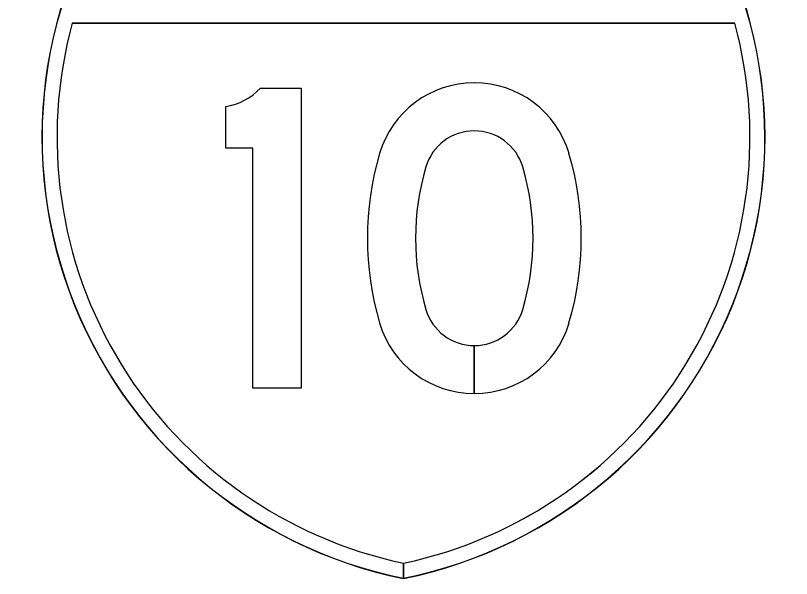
# Model space of a CAD drawing. Extents: x 1806251 to 1809821, y 414895 to 422886.
# Drawn here: x 1809676.3122 to 1809676.6985, y 415192.4264 to 415192.7069 of the extents above; entities that cross this region are included whole.
import ezdxf

# ---------------------------------------------------------------- set-up
doc = ezdxf.new("R2010")
doc.units = 0
for name, color, linetype in [('GSBWFILL', 7, 'Continuous'), ('GSCOLORFILL', 7, 'Continuous'), ('GSOUTLINE', 7, 'Continuous')]:
    doc.layers.add(name, color=color, linetype=linetype)

msp = doc.modelspace()

# ---------------------------------------------------------------- linework, layer by layer
at = {"layer": 'GSBWFILL'}
for p, q in [((1809676.54063, 415192.51857), (1809676.54063, 415192.5425)), ((1809676.54064, 415192.5425), (1809676.54064, 415192.51857))]:
    msp.add_line(p, q, dxfattribs=at)
for points in [[(1809676.3405, 415192.70318), (1809676.67027, 415192.70318)], [(1809676.43413, 415192.67077), (1809676.45438, 415192.67077), (1809676.45438, 415192.52119), (1809676.43038, 415192.52119), (1809676.43038, 415192.64085), (1809676.41688, 415192.64085), (1809676.41688, 415192.66166)], [(1809676.50538, 415192.42645), (1809676.50538, 415192.43409)], [(1809676.50539, 415192.43409), (1809676.50539, 415192.42645)]]:
    msp.add_lwpolyline(points, dxfattribs=at)
for centre, major_axis, start_param, end_param in [((1809676.55038, 415192.64629), (0.225, 0), 2.472588, 4.511032), ((1809676.46038, 415192.64629), (0.225, 0), 4.913764, 6.95219), ((1809676.55038, 415192.64629), (0.2175, 0), 2.876207, 4.503988), ((1809676.46038, 415192.64629), (0.2175, 0), 4.920809, 6.548571), ((1809676.54063, 415192.62438), (0.04915, 0), 0.286277, 2.855316), ((1809676.41281, 415192.69013), (0.02883, 0), 4.854019, 5.544602), ((1809676.54063, 415192.62438), (0.02515, 0), 0.286277, 2.855316), ((1809676.63738, 415192.59598), (0.15, 0), 2.855316, 3.42787), ((1809676.44388, 415192.59598), (0.15, 0), 5.996908, 6.569462), ((1809676.63738, 415192.59598), (0.126, 0), 2.855316, 3.42787), ((1809676.44388, 415192.59598), (0.126, 0), 5.996908, 6.569462), ((1809676.54063, 415192.56758), (0.02515, 0), 3.42787, 4.712389), ((1809676.54063, 415192.56758), (0.02515, 0), 4.712687, 5.996908), ((1809676.54063, 415192.56758), (0.04915, 0), 3.42787, 4.712389), ((1809676.54063, 415192.56758), (0.04915, 0), 4.712542, 5.996908)]:
    msp.add_ellipse(centre, major_axis=major_axis, ratio=0.99723, start_param=start_param, end_param=end_param, dxfattribs=at)
at = {"layer": 'GSCOLORFILL'}
for p, q in [((1809676.54063, 415192.51857), (1809676.54063, 415192.5425)), ((1809676.54064, 415192.5425), (1809676.54064, 415192.51857))]:
    msp.add_line(p, q, dxfattribs=at)
for points in [[(1809676.3405, 415192.70318), (1809676.67027, 415192.70318)], [(1809676.67027, 415192.70318), (1809676.3405, 415192.70318)], [(1809676.43413, 415192.67077), (1809676.45438, 415192.67077), (1809676.45438, 415192.52119), (1809676.43038, 415192.52119), (1809676.43038, 415192.64085), (1809676.41688, 415192.64085), (1809676.41688, 415192.66166)], [(1809676.50538, 415192.42645), (1809676.50538, 415192.43409)], [(1809676.50539, 415192.43409), (1809676.50539, 415192.42645)], [(1809676.50538, 415192.42653), (1809676.50538, 415192.42645)], [(1809676.50539, 415192.42645), (1809676.50539, 415192.42653)]]:
    msp.add_lwpolyline(points, dxfattribs=at)
for centre, major_axis, start_param, end_param in [((1809676.55038, 415192.64629), (0.225, 0), 2.472588, 4.511032), ((1809676.55038, 415192.64629), (0.225, 0), 2.472588, 4.511032), ((1809676.55038, 415192.64629), (0.22492, 0), 2.472828, 4.51096), ((1809676.46038, 415192.64629), (0.225, 0), 4.913764, 6.95219), ((1809676.46038, 415192.64629), (0.225, 0), 4.913764, 6.95219), ((1809676.46038, 415192.64629), (0.22492, 0), 4.913836, 6.95195), ((1809676.55038, 415192.64629), (0.2175, 0), 2.876207, 4.503988), ((1809676.55038, 415192.64629), (0.2175, 0), 2.876207, 4.503988), ((1809676.46038, 415192.64629), (0.2175, 0), 4.92079, 6.548571), ((1809676.46038, 415192.64629), (0.2175, 0), 4.920809, 6.548571), ((1809676.54063, 415192.62438), (0.04915, 0), 0.286277, 2.855316), ((1809676.41281, 415192.69013), (0.02883, 0), 4.854019, 5.544602), ((1809676.54063, 415192.62438), (0.02515, 0), 0.286277, 2.855316), ((1809676.63738, 415192.59598), (0.15, 0), 2.855316, 3.42787), ((1809676.44388, 415192.59598), (0.15, 0), 5.996908, 6.569462), ((1809676.63738, 415192.59598), (0.126, 0), 2.855316, 3.42787), ((1809676.44388, 415192.59598), (0.126, 0), 5.996908, 6.569462), ((1809676.54063, 415192.56758), (0.02515, 0), 3.42787, 4.712389), ((1809676.54063, 415192.56758), (0.02515, 0), 4.712687, 5.996908), ((1809676.54063, 415192.56758), (0.04915, 0), 3.42787, 4.712389), ((1809676.54063, 415192.56758), (0.04915, 0), 4.712542, 5.996908)]:
    msp.add_ellipse(centre, major_axis=major_axis, ratio=0.99723, start_param=start_param, end_param=end_param, dxfattribs=at)
at = {"layer": 'GSOUTLINE'}
for points in [[(1809676.67027, 415192.70318), (1809676.3405, 415192.70318)], [(1809676.43413, 415192.67077), (1809676.45438, 415192.67077), (1809676.45438, 415192.52119), (1809676.43038, 415192.52119), (1809676.43038, 415192.64085), (1809676.41688, 415192.64085), (1809676.41688, 415192.66166)]]:
    msp.add_lwpolyline(points, dxfattribs=at)
for centre, major_axis, start_param, end_param in [((1809676.55038, 415192.64629), (0.225, 0), 2.472588, 4.511032), ((1809676.46038, 415192.64629), (0.225, 0), 4.913746, 6.95219), ((1809676.55038, 415192.64629), (0.2175, 0), 2.876207, 4.503988), ((1809676.46038, 415192.64629), (0.2175, 0), 4.92079, 6.548571), ((1809676.54063, 415192.62438), (0.04915, 0), 0.286277, 2.855316), ((1809676.41281, 415192.69013), (0.02883, 0), 4.854019, 5.544602), ((1809676.54063, 415192.62438), (0.02515, 0), 0.286277, 2.855316), ((1809676.63738, 415192.59598), (0.15, 0), 2.855316, 3.42787), ((1809676.44388, 415192.59598), (0.15, 0), 5.996908, 6.569462), ((1809676.63738, 415192.59598), (0.126, 0), 2.855316, 3.42787), ((1809676.44388, 415192.59598), (0.126, 0), 5.996908, 6.569462), ((1809676.54063, 415192.56758), (0.02515, 0), 3.42787, 5.996908), ((1809676.54063, 415192.56758), (0.04915, 0), 3.42787, 5.996908)]:
    msp.add_ellipse(centre, major_axis=major_axis, ratio=0.99723, start_param=start_param, end_param=end_param, dxfattribs=at)

doc.saveas('drawing.dxf')
